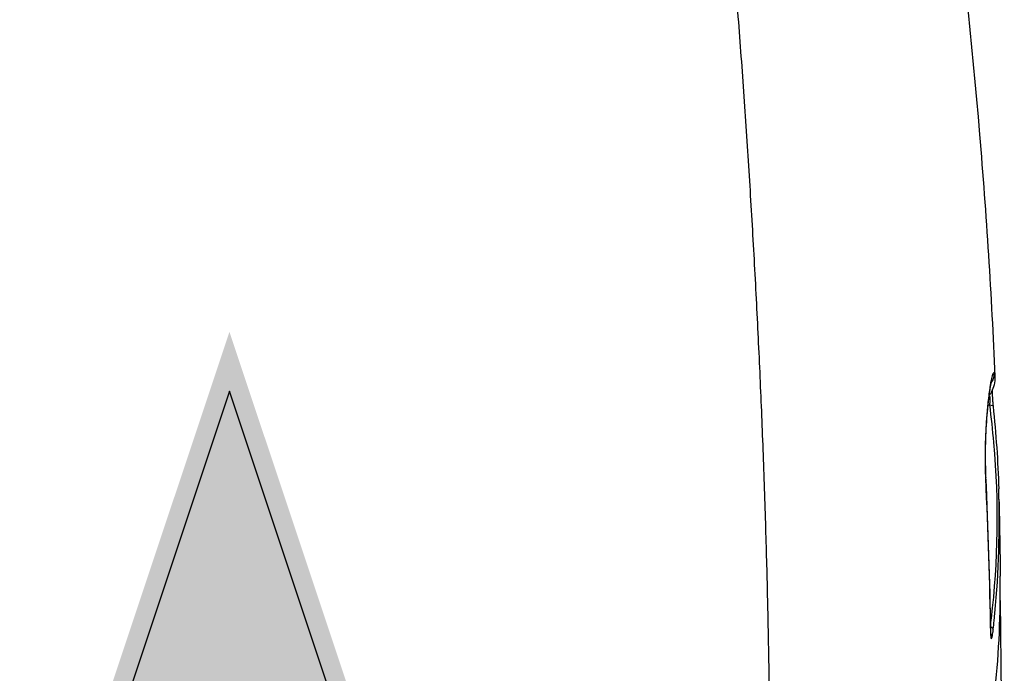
# Model space of a CAD drawing. Header units: millimetres. Extents: x 0 to 7374, y 0 to 4200.
# Tile 610 of 656: x 4776 to 4889, y 2023 to 2099. Entities that reach past the tile are written whole.
import ezdxf

# ---------------------------------------------------------------- set-up
doc = ezdxf.new("R2010")
doc.units = ezdxf.units.MM
doc.header["$LTSCALE"] = 0.2
doc.layers.add('01_Object Line', color=4, linetype='Continuous')
doc.layers.add('12_Before Rev.Num.', color=5, linetype='Continuous')

# ---------------------------------------------------------------- blocks, each defined once
blk = doc.blocks.new('A$C90bc888d')
for p, q in [((384.14, 237.32), (384.14, 237.32)), ((384.02, 234.84), (383.81, 234.72)), ((385.26, 212.29), (385.73, 168.75)), ((384.15, 208.64), (384.15, 208.64)), ((384.15, 208.42), (384.15, 208.42))]:
    blk.add_line(p, q)
for points, knots in [([(228.22, 379.59), (226.92, 378.84), (225.67, 378.03), (223.24, 376.27), (222.07, 375.33), (219.82, 373.33), (218.75, 372.27), (216.69, 370.04), (215.71, 368.87), (212.92, 365.21), (211.26, 362.57), (208.35, 357), (207.1, 354.07), (204.97, 347.97), (204.1, 344.81), (202.72, 338.34), (202.21, 335.03), (201.51, 328.3), (201.32, 324.89), (201.24, 318), (201.35, 314.53), (201.83, 307.55), (202.2, 304.05), (203.2, 297.04), (203.82, 293.53), (205.28, 286.53), (206.12, 283.04), (208.02, 276.09), (209.06, 272.63), (212.5, 262.31), (215.18, 255.52), (221.2, 242.21), (224.56, 235.7), (228.22, 229.35), (231.88, 223.01), (235.85, 216.85), (244.36, 204.98), (248.9, 199.27), (258.52, 188.42), (263.6, 183.28), (274.26, 173.75), (279.84, 169.36), (288.54, 163.5), (291.5, 161.67), (297.5, 158.29), (300.55, 156.75), (306.73, 153.99), (309.85, 152.78), (316.15, 150.74), (319.32, 149.92), (325.66, 148.71), (328.83, 148.32), (335.11, 148.06), (338.22, 148.18), (344.31, 148.96), (347.28, 149.63), (352.99, 151.52), (355.74, 152.74), (358.32, 154.24)], [0, 0, 0, 0, 0.015625, 0.015625, 0.03125, 0.03125, 0.046875, 0.046875, 0.0625, 0.0625, 0.09375, 0.09375, 0.125, 0.125, 0.15625, 0.15625, 0.1875, 0.1875, 0.21875, 0.21875, 0.25, 0.25, 0.28125, 0.28125, 0.3125, 0.3125, 0.34375, 0.34375, 0.375, 0.375, 0.4375, 0.4375, 0.5, 0.5, 0.5, 0.5625, 0.5625, 0.625, 0.625, 0.6875, 0.6875, 0.75, 0.75, 0.78125, 0.78125, 0.8125, 0.8125, 0.84375, 0.84375, 0.875, 0.875, 0.90625, 0.90625, 0.9375, 0.9375, 0.96875, 0.96875, 1, 1, 1, 1]), ([(374.54, 328.97), (378.26, 308.62), (381.07, 287.52), (383.65, 256.79), (384.24, 247.48), (384.65, 238.12)], [0.019858, 0.019858, 0.019858, 0.019858, 7.997806, 7.997806, 11.420345, 11.420345, 11.420345, 11.420345]), ([(384.55, 238.49), (384.52, 238.54), (384.48, 238.54), (384.44, 238.47), (384.4, 238.41), (384.35, 238.28), (384.3, 238.05), (384.24, 237.83), (384.17, 237.52), (384.1, 237.08), (384.03, 236.64), (383.95, 236.07), (383.87, 235.37), (383.81, 234.84), (383.75, 234.25), (383.7, 233.63), (383.68, 233.42), (383.67, 233.22), (383.65, 233)], [0, 0, 0, 0, 0.20001, 0.20001, 0.20001, 0.400021, 0.400021, 0.400021, 0.600031, 0.600031, 0.600031, 0.800041, 0.800041, 0.800041, 0.950049, 0.950049, 0.950049, 1, 1, 1, 1]), ([(384.55, 238.49), (384.55, 238.15), (384.45, 237.75), (384.22, 237.42), (384.19, 237.38)], [0, 0, 0, 0, 0.5714286, 0.6380442, 0.6380442, 0.6380442, 0.6380442]), ([(384.26, 237.66), (384.26, 237.66), (384.25, 237.62), (384.2, 237.42), (384.15, 237.21), (384.07, 236.72), (384.03, 236.5), (383.97, 236.05), (383.94, 235.82), (383.85, 235.12), (383.8, 234.58), (383.71, 233.54), (383.67, 233.02), (383.61, 231.96), (383.58, 231.41), (383.54, 230.21), (383.53, 229.55), (383.53, 228.1), (383.55, 227.31), (383.58, 226.59)], [0.249855, 0.249855, 0.249855, 0.249855, 0.372313, 0.372313, 0.583517, 0.583517, 0.703833, 0.703833, 0.806886, 0.806886, 0.986966, 0.986966, 1.141874, 1.141874, 1.305115, 1.305115, 1.512165, 1.512165, 1.790857, 1.790857, 1.790857, 1.790857]), ([(383.95, 235.92), (384, 235.91), (384.06, 235.8), (384.08, 235.37), (384.04, 235.01), (384.02, 234.84)], [0.12971, 0.12971, 0.12971, 0.12971, 0.4285714, 0.7142857, 1, 1, 1, 1]), ([(383.96, 235.96), (384.06, 236.04), (384.17, 236.16), (384.25, 236.31), (384.26, 236.34)], [0.0776859, 0.0776859, 0.0776859, 0.0776859, 0.4285714, 0.5211202, 0.5211202, 0.5211202, 0.5211202]), ([(384.32, 236.48), (384.32, 236.44), (384.32, 236.39), (384.32, 236.25), (384.33, 236.16), (384.34, 235.95), (384.34, 235.83), (384.36, 235.57), (384.37, 235.42), (384.39, 235.13), (384.41, 234.98), (384.43, 234.78), (384.43, 234.73), (384.44, 234.68)], [0.0841646, 0.0841646, 0.0841646, 0.0841646, 0.1164079, 0.1164079, 0.1548875, 0.1548875, 0.1936904, 0.1936904, 0.237711, 0.237711, 0.282655, 0.282655, 0.2981635, 0.2981635, 0.2981635, 0.2981635]), ([(384.02, 234.84), (384.16, 234.83), (384.37, 234.79), (384.44, 234.71), (384.44, 234.68)], [0, 0, 0, 0, 0.5714286, 0.9366172, 0.9366172, 0.9366172, 0.9366172]), ([(384.02, 234.84), (384.2, 233.39), (384.36, 231.94), (385.1, 223.61), (385, 216.8), (384.18, 210.04), (384.15, 209.86), (384.13, 209.68)], [0, 0, 0, 0, 0.1673884, 0.1673884, 0.9622968, 0.9622968, 0.9842014, 0.9842014, 0.9842014, 0.9842014]), ([(383.65, 233), (383.65, 233), (383.65, 233), (383.64, 232.76), (383.55, 231.31), (383.49, 228.95), (383.53, 227.14), (383.56, 226.39)], [0, 0, 0, 0, 0.000091, 0.000091, 0.100082, 0.600036, 1, 1, 1, 1]), ([(385.11, 224.36), (385.1, 224.56), (385.1, 224.76), (385.09, 224.97), (385.09, 225.03), (385.09, 225.1), (385.08, 225.16)], [0.70858336, 0.70858336, 0.70858336, 0.70858336, 0.73813799, 0.73813799, 0.73813799, 0.74766547, 0.74766547, 0.74766547, 0.74766547]), ([(358.32, 154.24), (363.51, 157.22), (368.04, 161.3), (375.48, 171.06), (378.39, 176.71), (382.63, 188.91), (383.98, 195.44), (385.13, 206.41), (385.31, 210.75), (385.26, 215.12)], [0, 0, 0, 0, 0.0625, 0.0625, 0.125, 0.125, 0.1875, 0.1875, 0.22701, 0.22701, 0.22701, 0.22701]), ([(384.14, 209.27), (384.22, 209.23), (384.38, 209.15), (384.45, 209.06), (384.46, 209.01)], [0.0977266, 0.0977266, 0.0977266, 0.0977266, 0.5, 1, 1, 1, 1]), ([(384.14, 208.55), (384.15, 208.41), (384.15, 208.19), (384.18, 207.95), (384.23, 207.85), (384.31, 207.99), (384.4, 208.46), (384.45, 208.87), (384.46, 209.01)], [0, 0, 0, 0, 0.178571, 0.285714, 0.428571, 0.571429, 0.857143, 1, 1, 1, 1]), ([(384.15, 208.64), (384.15, 208.55), (384.16, 208.47), (384.16, 208.34), (384.17, 208.29), (384.17, 208.24), (384.18, 208.23), (384.18, 208.22), (384.18, 208.22), (384.18, 208.22)], [0, 0, 0, 0, 0.03621645, 0.03621645, 0.06444323, 0.06444323, 0.08082097, 0.08082097, 0.08396986, 0.08396986, 0.08396986, 0.08396986])]:
    blk.add_open_spline(points, degree=3, knots=knots)
for points, degree in [([(358.32, 154.24), (360.26, 219.5), (354.21, 290.55)], 2), ([(384.65, 238.1), (384.68, 237.42), (384.49, 236.84), (384.26, 236.34)], 3), ([(384.65, 238.1), (384.64, 238.25), (384.61, 238.39), (384.55, 238.49)], 3), ([(384.44, 234.68), (384.44, 234.68), (384.44, 234.68), (384.44, 234.68)], 3), ([(384.44, 234.68), (384.77, 231.5), (384.99, 228.33), (385.08, 225.16)], 3), ([(383.58, 226.59), (383.59, 226.52), (383.58, 226.46), (383.56, 226.39)], 3), ([(383.56, 226.39), (383.82, 220.36), (384.02, 214.45), (384.14, 208.55)], 3), ([(383.58, 226.59), (383.83, 220.55), (384.03, 214.58), (384.15, 208.64)], 3), ([(384.56, 209.96), (385.05, 214.71), (385.22, 219.52), (385.11, 224.36)], 3), ([(385.11, 223.98), (385.18, 221.03), (385.23, 218.08), (385.26, 215.12)], 3), ([(384.46, 209.01), (384.5, 209.33), (384.53, 209.64), (384.56, 209.96)], 3), ([(384.13, 209.27), (384.13, 209.27), (384.13, 209.27), (384.13, 209.27)], 3), ([(384.15, 208.64), (384.15, 208.61), (384.15, 208.58), (384.14, 208.55)], 3)]:
    blk.add_open_spline(points, degree=degree)
blk = doc.blocks.new('A$C90b512e3')
at = {"layer": '12_Before Rev.Num.'}
blk.add_hatch(color=256, dxfattribs=at).paths.add_polyline_path([(81.262, 188.112), (72.138, 160.741), (90.386, 160.741)])
for p, q in [((81.262, 183.55), (73.659, 160.741)), ((88.866, 160.741), (81.262, 183.55))]:
    blk.add_line(p, q, dxfattribs=at)
at = {"layer": '12_Before Rev.Num.', "const_width": 9.6}
blk.add_lwpolyline([(81.262, 160.741), (81.262, 93.733)], dxfattribs=at)

msp = doc.modelspace()

# ---------------------------------------------------------------- block references
at = {"xscale": 1.5, "yscale": 1.5, "zscale": 1.5}
msp.add_blockref('A$C90b512e3', (4677.821, 1780.643), dxfattribs=at)
at = {"layer": '01_Object Line'}
msp.add_blockref('A$C90bc888d', (4503.2, 1819.544), dxfattribs=at)

doc.saveas('drawing.dxf')
